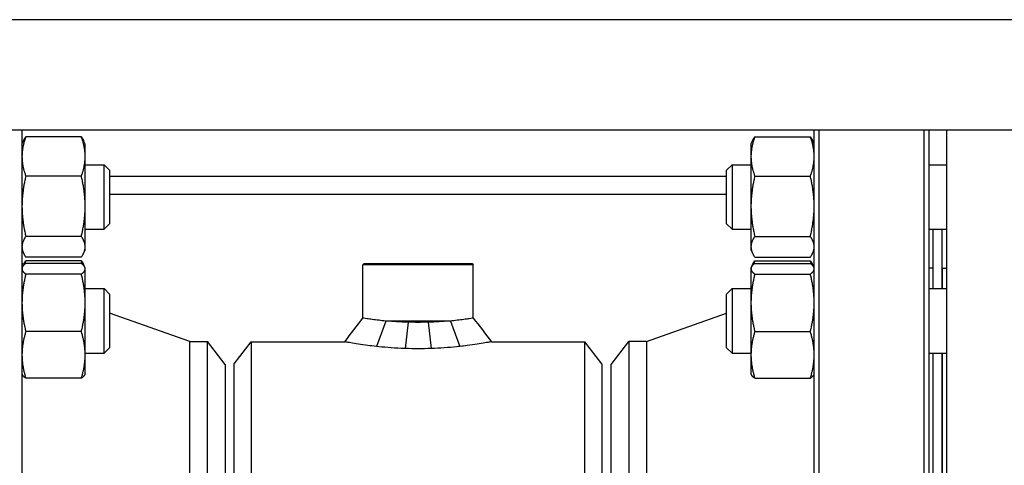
# Model space of a CAD drawing. Header units: inches. Extents: x 24 to 1128, y -69 to 748.
# Tile 574 of 656: x 950.49 to 963.87, y 353.55 to 359.61. Entities that reach past the tile are written whole.
import ezdxf

# ---------------------------------------------------------------- set-up
doc = ezdxf.new("R2010")
doc.units = ezdxf.units.IN
doc.header["$LTSCALE"] = 32
doc.header["$MEASUREMENT"] = 0
doc.layers.add('Visible (ANSI)', color=7, linetype='Continuous', lineweight=30)

msp = doc.modelspace()

# ---------------------------------------------------------------- linework, layer by layer
at = {"layer": 'Visible (ANSI)'}
for p, q in [((1009.28453, 359.60867), (940.28453, 359.60867)), ((1009.28453, 358.10867), (940.28453, 358.10867)), ((950.51953, 358.10867), (950.51953, 343.60867)), ((961.28953, 343.60867), (961.28953, 358.10867)), ((961.35203, 358.10867), (961.35203, 343.60867)), ((962.78703, 343.60867), (962.78703, 358.10867)), ((962.84953, 358.10867), (962.84953, 343.60867)), ((963.09453, 343.60867), (963.09453, 358.10867)), ((950.51953, 357.91869), (950.54088, 357.96447)), ((951.32667, 358.01712), (950.5714, 358.01712)), ((951.37853, 357.91869), (951.35718, 357.96447)), ((960.43053, 357.91869), (960.45188, 357.96447)), ((960.4824, 358.01712), (961.23767, 358.01712)), ((961.28953, 357.91869), (961.26818, 357.96447)), ((951.37853, 357.74988), (951.37853, 357.91869)), ((960.43053, 357.91869), (960.43053, 357.74988)), ((951.37853, 357.07392), (951.37853, 357.74988)), ((960.43053, 357.74988), (960.43053, 357.07392)), ((951.37853, 357.63719), (951.63662, 357.63719)), ((951.63662, 356.76219), (951.63662, 357.63719)), ((951.70953, 357.56427), (951.63662, 357.63719)), ((951.70953, 357.56427), (951.70953, 356.8351)), ((960.09953, 357.56427), (960.17245, 357.63719)), ((960.09953, 356.8351), (960.09953, 357.56427)), ((960.17245, 357.63719), (960.17245, 356.76219)), ((960.17245, 357.63719), (960.43053, 357.63719)), ((962.84953, 357.63719), (963.09453, 357.63719)), ((951.32667, 357.48264), (950.5714, 357.48264)), ((951.70953, 357.48367), (960.09953, 357.48367)), ((960.4824, 357.48264), (961.23767, 357.48264)), ((960.09953, 357.23367), (951.70953, 357.23367)), ((951.37853, 356.52373), (951.37853, 357.07392)), ((960.43053, 357.07392), (960.43053, 356.52373)), ((951.37853, 356.76219), (951.63662, 356.76219)), ((951.70953, 356.8351), (951.63662, 356.76219)), ((960.09953, 356.8351), (960.17245, 356.76219)), ((960.17245, 356.76219), (960.43053, 356.76219)), ((962.84953, 356.76219), (963.09453, 356.76219)), ((962.90953, 355.95486), (962.90953, 356.76219)), ((963.02953, 355.95486), (963.02953, 356.76219)), ((951.32667, 356.66521), (950.5714, 356.66521)), ((960.4824, 356.66521), (961.23767, 356.66521)), ((950.51953, 356.48069), (950.54088, 356.4349)), ((951.37853, 356.48069), (951.35718, 356.4349)), ((951.37853, 356.48069), (951.37853, 356.52373)), ((960.43053, 356.52373), (960.43053, 356.48069)), ((960.43053, 356.48069), (960.45188, 356.4349)), ((961.28953, 356.48069), (961.26818, 356.4349)), ((951.32667, 356.38226), (950.5714, 356.38226)), ((960.4824, 356.38226), (961.23767, 356.38226)), ((950.51953, 356.23636), (950.52478, 356.24762)), ((950.52488, 356.24782), (950.54088, 356.28215)), ((951.32667, 356.33479), (950.5714, 356.33479)), ((951.32667, 356.29789), (950.5714, 356.29789)), ((951.37328, 356.24762), (951.35718, 356.28215)), ((951.37853, 356.23636), (951.37328, 356.24762)), ((951.37853, 356.22528), (951.37853, 356.23636)), ((951.37853, 355.76241), (951.37853, 356.22528)), ((955.17016, 356.29617), (955.15453, 356.28054)), ((956.65453, 356.28054), (955.15453, 356.28054)), ((955.15453, 355.55491), (955.15453, 356.28054)), ((955.17016, 356.29617), (956.63891, 356.29617)), ((956.63891, 356.29617), (956.65453, 356.28054)), ((956.65453, 355.55491), (956.65453, 356.28054)), ((960.43053, 356.23636), (960.43578, 356.24762)), ((960.43053, 356.23636), (960.43053, 356.22528)), ((960.43053, 356.22528), (960.43053, 355.76241)), ((960.43578, 356.24762), (960.45188, 356.28215)), ((960.4824, 356.33479), (961.23767, 356.33479)), ((960.4824, 356.29789), (961.23767, 356.29789)), ((961.28419, 356.24782), (961.26818, 356.28215)), ((961.28953, 356.23636), (961.28428, 356.24762)), ((962.90953, 356.23117), (962.84953, 356.23117)), ((963.03453, 355.95486), (963.03453, 356.23117)), ((963.03453, 356.23117), (963.09453, 356.23117)), ((951.32667, 356.15267), (950.5714, 356.15267)), ((960.4824, 356.15267), (961.23767, 356.15267)), ((963.02953, 356.11117), (963.03453, 356.11117)), ((951.37853, 355.95486), (951.63662, 355.95486)), ((951.63662, 355.07986), (951.63662, 355.95486)), ((951.70953, 355.88195), (951.63662, 355.95486)), ((960.09953, 355.88195), (960.17245, 355.95486)), ((960.17245, 355.95486), (960.17245, 355.07986)), ((960.17245, 355.95486), (960.43053, 355.95486)), ((962.84953, 355.95486), (963.09453, 355.95486)), ((951.70953, 355.88195), (951.70953, 355.15278)), ((960.09953, 355.15278), (960.09953, 355.88195)), ((951.37853, 355.05449), (951.37853, 355.76241)), ((960.43053, 355.76241), (960.43053, 355.05449)), ((952.79953, 355.23617), (951.70953, 355.62341)), ((959.00953, 355.23617), (960.09953, 355.62341)), ((955.4647, 355.51492), (955.33729, 355.16957)), ((956.34436, 355.51492), (955.4647, 355.51492)), ((955.7682, 355.49851), (955.72685, 355.14141)), ((956.04087, 355.49851), (956.08222, 355.14141)), ((956.34436, 355.51492), (956.47178, 355.16957)), ((951.32667, 355.37214), (950.5714, 355.37214)), ((960.4824, 355.37214), (961.23767, 355.37214)), ((951.70953, 355.15278), (951.63662, 355.07986)), ((952.79953, 346.60617), (952.79953, 355.23617)), ((952.79953, 355.23617), (953.03974, 355.23617)), ((953.03974, 346.60617), (953.03974, 355.23617)), ((953.27953, 354.92367), (953.03974, 355.23617)), ((953.40453, 354.93167), (953.63627, 355.23367)), ((953.63627, 355.23367), (953.63627, 346.60867)), ((953.63627, 355.23367), (954.9074, 355.23367)), ((956.90166, 355.23367), (958.1728, 355.23367)), ((958.1728, 346.60867), (958.1728, 355.23367)), ((958.40453, 354.93167), (958.1728, 355.23367)), ((958.52953, 354.92367), (958.76932, 355.23617)), ((958.76932, 355.23617), (958.76932, 346.60617)), ((959.00953, 355.23617), (958.76932, 355.23617)), ((959.00953, 355.23617), (959.00953, 346.60617)), ((960.09953, 355.15278), (960.17245, 355.07986)), ((951.37853, 355.07986), (951.63662, 355.07986)), ((951.37853, 354.79836), (951.37853, 355.05449)), ((960.17245, 355.07986), (960.43053, 355.07986)), ((960.43053, 355.05449), (960.43053, 354.79836)), ((962.84953, 355.07986), (963.09453, 355.07986)), ((962.90953, 353.04099), (962.90953, 355.07986)), ((963.02953, 353.04099), (963.02953, 355.07986)), ((963.03453, 353.04099), (963.03453, 355.07986)), ((953.27953, 354.92367), (953.27953, 346.91867)), ((953.40453, 346.91067), (953.40453, 354.93167)), ((958.40453, 354.93167), (958.40453, 346.91067)), ((958.52953, 346.91867), (958.52953, 354.92367)), ((950.51953, 354.79836), (950.52478, 354.78711)), ((951.32667, 354.73684), (950.5714, 354.73684)), ((951.37853, 354.79836), (951.37328, 354.78711)), ((960.43053, 354.79836), (960.43578, 354.78711)), ((960.4824, 354.73684), (961.23767, 354.73684)), ((961.28953, 354.79836), (961.28428, 354.78711))]:
    msp.add_line(p, q, dxfattribs=at)
for centre, start, end in [((950.89453, 356.31091), 180, 189.684596), ((960.91453, 356.31091), 350.315404, 0)]:
    msp.add_arc(centre, 0.375, start, end, dxfattribs=at)
for points, weights in [([(950.5714, 358.01712), (950.51953, 357.8739), (950.51953, 357.74988)], [1, 1.0379548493, 1]), ([(950.54088, 357.96447), (950.55265, 357.98972), (950.5714, 358.01712)], [1.01733426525, 1.01339325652, 1]), ([(951.37853, 357.74988), (951.37853, 357.8739), (951.32667, 358.01712)], [1, 1.0379548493, 1]), ([(951.32667, 358.01712), (951.34541, 357.98972), (951.35718, 357.96447)], [1, 1.01339325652, 1.01733426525]), ([(960.4824, 358.01712), (960.43053, 357.8739), (960.43053, 357.74988)], [1, 1.0379548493, 1]), ([(960.45188, 357.96447), (960.46365, 357.98972), (960.4824, 358.01712)], [1.01733426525, 1.01339325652, 1]), ([(961.23767, 358.01712), (961.25641, 357.98972), (961.26818, 357.96447)], [1, 1.01339325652, 1.01733426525]), ([(961.28953, 357.74988), (961.28953, 357.8739), (961.23767, 358.01712)], [1, 1.0379548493, 1]), ([(950.51953, 357.74988), (950.51953, 357.62585), (950.5714, 357.48264)], [1, 1.0379548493, 1]), ([(951.32667, 357.48264), (951.37853, 357.62585), (951.37853, 357.74988)], [1, 1.0379548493, 1]), ([(960.43053, 357.74988), (960.43053, 357.62585), (960.4824, 357.48264)], [1, 1.0379548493, 1]), ([(961.23767, 357.48264), (961.28953, 357.62585), (961.28953, 357.74988)], [1, 1.0379548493, 1]), ([(950.5714, 357.48264), (950.51953, 357.26361), (950.51953, 357.07392)], [1, 1.0379548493, 1]), ([(951.37853, 357.07392), (951.37853, 357.26361), (951.32667, 357.48264)], [1, 1.0379548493, 1]), ([(960.4824, 357.48264), (960.43053, 357.26361), (960.43053, 357.07392)], [1, 1.0379548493, 1]), ([(961.28953, 357.07392), (961.28953, 357.26361), (961.23767, 357.48264)], [1, 1.0379548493, 1]), ([(950.51953, 357.07392), (950.51953, 356.88424), (950.5714, 356.66521)], [1, 1.0379548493, 1]), ([(951.32667, 356.66521), (951.37853, 356.88424), (951.37853, 357.07392)], [1, 1.0379548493, 1]), ([(960.43053, 357.07392), (960.43053, 356.88424), (960.4824, 356.66521)], [1, 1.0379548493, 1]), ([(961.23767, 356.66521), (961.28953, 356.88424), (961.28953, 357.07392)], [1, 1.0379548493, 1]), ([(950.5714, 356.66521), (950.51953, 356.58939), (950.51953, 356.52373)], [1, 1.0379548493, 1]), ([(951.37853, 356.52373), (951.37853, 356.58939), (951.32667, 356.66521)], [1, 1.0379548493, 1]), ([(960.4824, 356.66521), (960.43053, 356.58939), (960.43053, 356.52373)], [1, 1.0379548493, 1]), ([(961.28953, 356.52373), (961.28953, 356.58939), (961.23767, 356.66521)], [1, 1.0379548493, 1]), ([(950.51953, 356.52373), (950.51953, 356.45807), (950.5714, 356.38226)], [1, 1.0379548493, 1]), ([(951.32667, 356.38226), (951.37853, 356.45807), (951.37853, 356.52373)], [1, 1.0379548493, 1]), ([(960.43053, 356.52373), (960.43053, 356.45807), (960.4824, 356.38226)], [1, 1.0379548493, 1]), ([(961.23767, 356.38226), (961.28953, 356.45807), (961.28953, 356.52373)], [1, 1.0379548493, 1]), ([(950.5714, 356.29789), (950.51953, 356.25898), (950.51953, 356.22528)], [1, 1.0379548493, 1]), ([(950.51953, 356.22528), (950.51953, 356.19158), (950.5714, 356.15267)], [1, 1.0379548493, 1]), ([(950.54088, 356.28215), (950.55265, 356.30739), (950.5714, 356.33479)], [1.01733426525, 1.01339325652, 1]), ([(950.5714, 356.33479), (950.56202, 356.30889), (950.55442, 356.28412)], [1, 1.00665836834, 1.01098059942]), ([(951.32667, 356.33479), (951.34541, 356.30739), (951.35718, 356.28215)], [1, 1.01339325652, 1.01733426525]), ([(951.34365, 356.28412), (951.33605, 356.30889), (951.32667, 356.33479)], [1.01098059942, 1.00665836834, 1]), ([(951.37853, 356.22528), (951.37853, 356.25898), (951.32667, 356.29789)], [1, 1.0379548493, 1]), ([(951.32667, 356.15267), (951.37853, 356.19158), (951.37853, 356.22528)], [1, 1.0379548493, 1]), ([(960.4824, 356.29789), (960.43053, 356.25898), (960.43053, 356.22528)], [1, 1.0379548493, 1]), ([(960.43053, 356.22528), (960.43053, 356.19158), (960.4824, 356.15267)], [1, 1.0379548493, 1]), ([(960.45188, 356.28215), (960.46365, 356.30739), (960.4824, 356.33479)], [1.01733426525, 1.01339325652, 1]), ([(960.4824, 356.33479), (960.47302, 356.30889), (960.46542, 356.28412)], [1, 1.00665836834, 1.01098059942]), ([(961.25465, 356.28412), (961.24705, 356.30889), (961.23767, 356.33479)], [1.01098059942, 1.00665836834, 1]), ([(961.23767, 356.33479), (961.25641, 356.30739), (961.26818, 356.28215)], [1, 1.01339325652, 1.01733426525]), ([(961.28953, 356.22528), (961.28953, 356.25898), (961.23767, 356.29789)], [1, 1.0379548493, 1]), ([(961.23767, 356.15267), (961.28953, 356.19158), (961.28953, 356.22528)], [1, 1.0379548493, 1]), ([(950.5714, 356.15267), (950.51953, 355.94353), (950.51953, 355.76241)], [1, 1.0379548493, 1]), ([(951.37853, 355.76241), (951.37853, 355.94353), (951.32667, 356.15267)], [1, 1.0379548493, 1]), ([(960.4824, 356.15267), (960.43053, 355.94353), (960.43053, 355.76241)], [1, 1.0379548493, 1]), ([(961.28953, 355.76241), (961.28953, 355.94353), (961.23767, 356.15267)], [1, 1.0379548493, 1]), ([(950.51953, 355.76241), (950.51953, 355.58128), (950.5714, 355.37214)], [1, 1.0379548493, 1]), ([(951.32667, 355.37214), (951.37853, 355.58128), (951.37853, 355.76241)], [1, 1.0379548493, 1]), ([(960.43053, 355.76241), (960.43053, 355.58128), (960.4824, 355.37214)], [1, 1.0379548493, 1]), ([(961.23767, 355.37214), (961.28953, 355.58128), (961.28953, 355.76241)], [1, 1.0379548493, 1]), ([(950.5714, 355.37214), (950.51953, 355.20191), (950.51953, 355.05449)], [1, 1.0379548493, 1]), ([(951.37853, 355.05449), (951.37853, 355.20191), (951.32667, 355.37214)], [1, 1.0379548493, 1]), ([(960.4824, 355.37214), (960.43053, 355.20191), (960.43053, 355.05449)], [1, 1.0379548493, 1]), ([(961.28953, 355.05449), (961.28953, 355.20191), (961.23767, 355.37214)], [1, 1.0379548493, 1]), ([(950.51953, 355.05449), (950.51953, 354.90707), (950.5714, 354.73684)], [1, 1.0379548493, 1]), ([(951.32667, 354.73684), (951.37853, 354.90707), (951.37853, 355.05449)], [1, 1.0379548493, 1]), ([(960.43053, 355.05449), (960.43053, 354.90707), (960.4824, 354.73684)], [1, 1.0379548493, 1]), ([(961.23767, 354.73684), (961.28953, 354.90707), (961.28953, 355.05449)], [1, 1.0379548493, 1]), ([(950.5714, 354.73684), (950.53575, 354.76358), (950.52478, 354.78711)], [1, 1.02578038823, 1.01653872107]), ([(951.37328, 354.78711), (951.36231, 354.76358), (951.32667, 354.73684)], [1.01653872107, 1.02578038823, 1]), ([(960.4824, 354.73684), (960.44675, 354.76358), (960.43578, 354.78711)], [1, 1.02578038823, 1.01653872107]), ([(961.28428, 354.78711), (961.27331, 354.76358), (961.23767, 354.73684)], [1.01653872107, 1.02578038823, 1])]:
    msp.add_rational_spline(points, weights, degree=2, dxfattribs=at)
for points in [[(954.9074, 355.23367), (954.98977, 355.34076), (955.07217, 355.44782), (955.15453, 355.55491)], [(956.65453, 355.55491), (956.7369, 355.44782), (956.8193, 355.34076), (956.90166, 355.23367)]]:
    msp.add_open_spline(points, degree=3, dxfattribs=at)
for points, knots in [([(955.4647, 355.51492), (955.43196, 355.51805), (955.40162, 355.52131), (955.34096, 355.5283), (955.30974, 355.53226), (955.2547, 355.53968), (955.23087, 355.54313), (955.19257, 355.54887), (955.17808, 355.55115), (955.15906, 355.55417), (955.15453, 355.55491), (955.15453, 355.55491)], [1.14151861, 1.14151861, 1.14151861, 1.14151861, 1.43791453, 1.43791453, 1.79738463, 1.79738463, 2.15685474, 2.15685474, 2.51632484, 2.51632484, 2.87579495, 2.87579495, 2.87579495, 2.87579495]), ([(956.65453, 355.55491), (956.65453, 355.55491), (956.65001, 355.55417), (956.63099, 355.55115), (956.6165, 355.54887), (956.5782, 355.54313), (956.55437, 355.53968), (956.49932, 355.53226), (956.46811, 355.5283), (956.40745, 355.52131), (956.37711, 355.51805), (956.34436, 355.51492)], [8.62738484, 8.62738484, 8.62738484, 8.62738484, 8.98685495, 8.98685495, 9.34632505, 9.34632505, 9.70579515, 9.70579515, 10.06526526, 10.06526526, 10.36166118, 10.36166118, 10.36166118, 10.36166118]), ([(955.7682, 355.49851), (955.76504, 355.49859), (955.76188, 355.49867), (955.70955, 355.50011), (955.66041, 355.50216), (955.56555, 355.50735), (955.51977, 355.5105), (955.47292, 355.51425), (955.4688, 355.51458), (955.4647, 355.51492)], [6.174962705, 6.174962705, 6.174962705, 6.174962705, 6.198184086, 6.198184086, 6.559650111, 6.559650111, 6.921116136, 6.921116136, 6.956288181, 6.956288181, 6.956288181, 6.956288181]), ([(956.04087, 355.49851), (955.99483, 355.49733), (955.94888, 355.49676), (955.86014, 355.49676), (955.81421, 355.49733), (955.7682, 355.49851)], [5.498762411, 5.498762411, 5.498762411, 5.498762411, 5.836718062, 5.836718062, 6.174962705, 6.174962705, 6.174962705, 6.174962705]), ([(956.34436, 355.51492), (956.33785, 355.51438), (956.33126, 355.51385), (956.28246, 355.51001), (956.23736, 355.50697), (956.14404, 355.50195), (956.09578, 355.49998), (956.0453, 355.49862), (956.04309, 355.49856), (956.04087, 355.49851)], [4.71804691, 4.71804691, 4.71804691, 4.71804691, 4.774029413, 4.774029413, 5.128258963, 5.128258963, 5.482488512, 5.482488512, 5.498762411, 5.498762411, 5.498762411, 5.498762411]), ([(955.33729, 355.16957), (955.29608, 355.17408), (955.25741, 355.17879), (955.17606, 355.18945), (955.13229, 355.19579), (955.05417, 355.20787), (955.01982, 355.2136), (954.96409, 355.22324), (954.94265, 355.22714), (954.9143, 355.23236), (954.9074, 355.23367), (954.9074, 355.23367)], [8.73925705, 8.73925705, 8.73925705, 8.73925705, 9.09596473, 9.09596473, 9.5572129, 9.5572129, 10.01846107, 10.01846107, 10.47970924, 10.47970924, 10.94095741, 10.94095741, 10.94095741, 10.94095741]), ([(955.72685, 355.14141), (955.72548, 355.14146), (955.72411, 355.14151), (955.66138, 355.14373), (955.59999, 355.14703), (955.48128, 355.15543), (955.42389, 355.16052), (955.3591, 355.16721), (955.34811, 355.16838), (955.33729, 355.16957)], [7.7349549, 7.7349549, 7.7349549, 7.7349549, 7.74501533, 7.74501533, 8.1953318, 8.1953318, 8.64564826, 8.64564826, 8.73925705, 8.73925705, 8.73925705, 8.73925705]), ([(956.08222, 355.14141), (956.08112, 355.14136), (956.08002, 355.14132), (956.02041, 355.13886), (955.96153, 355.13767), (955.90453, 355.13767), (955.84754, 355.13767), (955.78866, 355.13886), (955.72905, 355.14132), (955.72795, 355.14136), (955.72685, 355.14141)], [-0.442439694, -0.442439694, -0.442439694, -0.442439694, -0.434289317, -0.434289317, 0, 0, 0, 0.434289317, 0.434289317, 0.442439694, 0.442439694, 0.442439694, 0.442439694]), ([(956.47178, 355.16957), (956.45703, 355.16795), (956.44196, 355.16636), (956.37388, 355.15949), (956.31763, 355.15462), (956.20166, 355.14661), (956.14189, 355.14348), (956.08222, 355.14141)], [5.85142641, 5.85142641, 5.85142641, 5.85142641, 5.97930603, 5.97930603, 6.41777031, 6.41777031, 6.85494677, 6.85494677, 6.85494677, 6.85494677]), ([(956.90166, 355.23367), (956.90166, 355.23367), (956.8944, 355.23229), (956.86464, 355.22682), (956.84216, 355.22273), (956.78383, 355.21269), (956.74791, 355.20674), (956.66631, 355.19424), (956.62062, 355.18772), (956.54139, 355.17755), (956.50757, 355.17349), (956.47178, 355.16957)], [3.64734943, 3.64734943, 3.64734943, 3.64734943, 4.12072251, 4.12072251, 4.5940956, 4.5940956, 5.06746868, 5.06746868, 5.54084176, 5.54084176, 5.85142641, 5.85142641, 5.85142641, 5.85142641])]:
    msp.add_open_spline(points, degree=3, knots=knots, dxfattribs=at)

doc.saveas('drawing.dxf')
